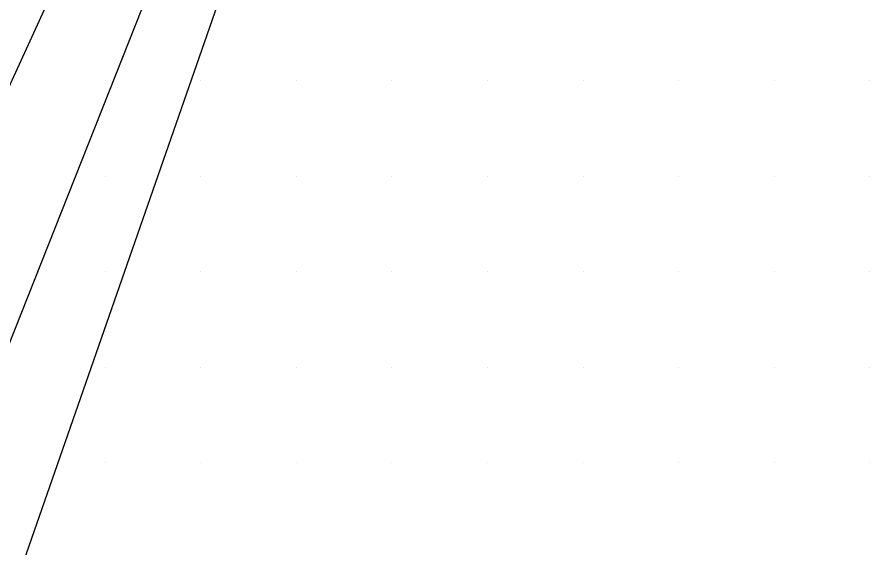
# Model space of a CAD drawing. Extents: x 1602514 to 1609837, y 863887 to 871157.
# Drawn here: x 1606464.5 to 1606687.5, y 867315.2 to 867454.1 of the extents above; entities that cross this region are included whole.
import ezdxf

# ---------------------------------------------------------------- set-up
doc = ezdxf.new("R2010")
doc.units = 0
doc.layers.add('Survey-Spot dirt', color=7, linetype='Continuous')
doc.layers.add('Text General Notes', color=7, linetype='Continuous')

msp = doc.modelspace()

# ---------------------------------------------------------------- linework, layer by layer
at = {"layer": 'Survey-Spot dirt'}
for p, q in [((1606487.5, 867437.5), (1606487.5, 867437.5)), ((1606487.5, 867437.5), (1606487.5, 867437.5)), ((1606512.5, 867437.5), (1606512.5, 867437.5)), ((1606512.5, 867437.5), (1606512.5, 867437.5)), ((1606537.5, 867437.5), (1606537.5, 867437.5)), ((1606537.5, 867437.5), (1606537.5, 867437.5)), ((1606562.5, 867437.5), (1606562.5, 867437.5)), ((1606562.5, 867437.5), (1606562.5, 867437.5)), ((1606587.5, 867437.5), (1606587.5, 867437.5)), ((1606587.5, 867437.5), (1606587.5, 867437.5)), ((1606612.5, 867437.5), (1606612.5, 867437.5)), ((1606612.5, 867437.5), (1606612.5, 867437.5)), ((1606637.5, 867437.5), (1606637.5, 867437.5)), ((1606637.5, 867437.5), (1606637.5, 867437.5)), ((1606662.5, 867437.5), (1606662.5, 867437.5)), ((1606662.5, 867437.5), (1606662.5, 867437.5)), ((1606687.5, 867437.5), (1606687.5, 867437.5)), ((1606687.5, 867437.5), (1606687.5, 867437.5)), ((1606487.5, 867412.5), (1606487.5, 867412.5)), ((1606487.5, 867412.5), (1606487.5, 867412.5)), ((1606512.5, 867412.5), (1606512.5, 867412.5)), ((1606512.5, 867412.5), (1606512.5, 867412.5)), ((1606537.5, 867412.5), (1606537.5, 867412.5)), ((1606537.5, 867412.5), (1606537.5, 867412.5)), ((1606562.5, 867412.5), (1606562.5, 867412.5)), ((1606562.5, 867412.5), (1606562.5, 867412.5)), ((1606587.5, 867412.5), (1606587.5, 867412.5)), ((1606587.5, 867412.5), (1606587.5, 867412.5)), ((1606612.5, 867412.5), (1606612.5, 867412.5)), ((1606612.5, 867412.5), (1606612.5, 867412.5)), ((1606637.5, 867412.5), (1606637.5, 867412.5)), ((1606637.5, 867412.5), (1606637.5, 867412.5)), ((1606662.5, 867412.5), (1606662.5, 867412.5)), ((1606662.5, 867412.5), (1606662.5, 867412.5)), ((1606687.5, 867412.5), (1606687.5, 867412.5)), ((1606687.5, 867412.5), (1606687.5, 867412.5)), ((1606487.5, 867387.5), (1606487.5, 867387.5)), ((1606487.5, 867387.5), (1606487.5, 867387.5)), ((1606512.5, 867387.5), (1606512.5, 867387.5)), ((1606512.5, 867387.5), (1606512.5, 867387.5)), ((1606537.5, 867387.5), (1606537.5, 867387.5)), ((1606537.5, 867387.5), (1606537.5, 867387.5)), ((1606562.5, 867387.5), (1606562.5, 867387.5)), ((1606562.5, 867387.5), (1606562.5, 867387.5)), ((1606587.5, 867387.5), (1606587.5, 867387.5)), ((1606587.5, 867387.5), (1606587.5, 867387.5)), ((1606612.5, 867387.5), (1606612.5, 867387.5)), ((1606612.5, 867387.5), (1606612.5, 867387.5)), ((1606637.5, 867387.5), (1606637.5, 867387.5)), ((1606637.5, 867387.5), (1606637.5, 867387.5)), ((1606662.5, 867387.5), (1606662.5, 867387.5)), ((1606662.5, 867387.5), (1606662.5, 867387.5)), ((1606687.5, 867387.5), (1606687.5, 867387.5)), ((1606687.5, 867387.5), (1606687.5, 867387.5)), ((1606487.5, 867362.5), (1606487.5, 867362.5)), ((1606487.5, 867362.5), (1606487.5, 867362.5)), ((1606512.5, 867362.5), (1606512.5, 867362.5)), ((1606512.5, 867362.5), (1606512.5, 867362.5)), ((1606537.5, 867362.5), (1606537.5, 867362.5)), ((1606537.5, 867362.5), (1606537.5, 867362.5)), ((1606562.5, 867362.5), (1606562.5, 867362.5)), ((1606562.5, 867362.5), (1606562.5, 867362.5)), ((1606587.5, 867362.5), (1606587.5, 867362.5)), ((1606587.5, 867362.5), (1606587.5, 867362.5)), ((1606612.5, 867362.5), (1606612.5, 867362.5)), ((1606612.5, 867362.5), (1606612.5, 867362.5)), ((1606637.5, 867362.5), (1606637.5, 867362.5)), ((1606637.5, 867362.5), (1606637.5, 867362.5)), ((1606662.5, 867362.5), (1606662.5, 867362.5)), ((1606662.5, 867362.5), (1606662.5, 867362.5)), ((1606687.5, 867362.5), (1606687.5, 867362.5)), ((1606687.5, 867362.5), (1606687.5, 867362.5)), ((1606487.5, 867337.5), (1606487.5, 867337.5)), ((1606487.5, 867337.5), (1606487.5, 867337.5)), ((1606512.5, 867337.5), (1606512.5, 867337.5)), ((1606512.5, 867337.5), (1606512.5, 867337.5)), ((1606537.5, 867337.5), (1606537.5, 867337.5)), ((1606537.5, 867337.5), (1606537.5, 867337.5)), ((1606562.5, 867337.5), (1606562.5, 867337.5)), ((1606562.5, 867337.5), (1606562.5, 867337.5)), ((1606587.5, 867337.5), (1606587.5, 867337.5)), ((1606587.5, 867337.5), (1606587.5, 867337.5)), ((1606612.5, 867337.5), (1606612.5, 867337.5)), ((1606612.5, 867337.5), (1606612.5, 867337.5)), ((1606637.5, 867337.5), (1606637.5, 867337.5)), ((1606637.5, 867337.5), (1606637.5, 867337.5)), ((1606662.5, 867337.5), (1606662.5, 867337.5)), ((1606662.5, 867337.5), (1606662.5, 867337.5)), ((1606687.5, 867337.5), (1606687.5, 867337.5)), ((1606687.5, 867337.5), (1606687.5, 867337.5))]:
    msp.add_line(p, q, dxfattribs=at)
at = {"layer": 'Text General Notes'}
msp.add_line((1606251.67, 866696.47), (1606660.14, 867868.06), dxfattribs=at)
msp.add_line((1606251.67, 866696.47), (1606660.14, 867868.06), dxfattribs=at)
msp.add_lwpolyline([(1606145.12, 866742.53), (1606660.14, 867868.06), (1606200.89, 866708.24)], dxfattribs=at)
msp.add_lwpolyline([(1606145.12, 866742.53), (1606660.14, 867868.06), (1606200.89, 866708.24)], dxfattribs=at)

doc.saveas('drawing.dxf')
